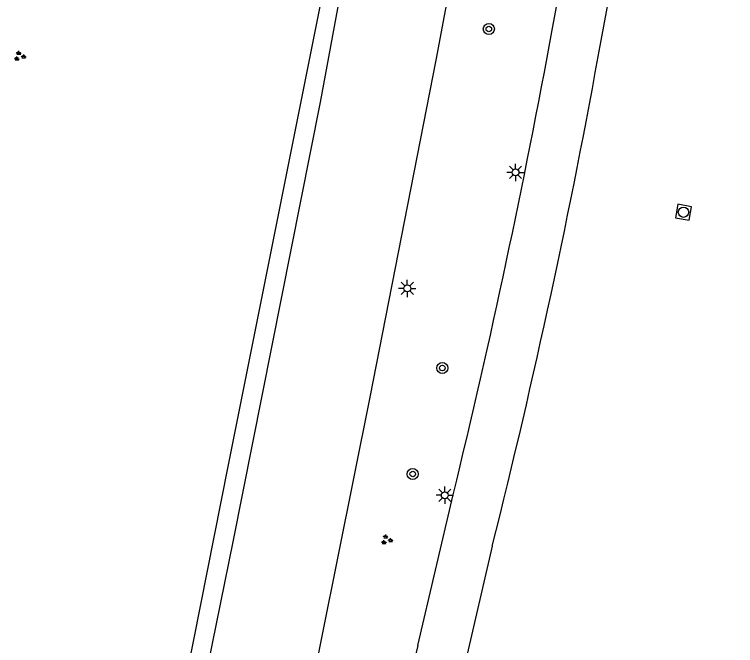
# Model space of a CAD drawing. Extents: x 131000 to 133014, y 396499 to 399001.
# Drawn here: x 131138.2 to 131190.3, y 397787.8 to 397833.3 of the extents above; entities that cross this region are included whole.
import ezdxf

# ---------------------------------------------------------------- set-up
doc = ezdxf.new("R2010")
doc.units = 0
for name, color, linetype in [('gg-knt-verharding', 7, 'Continuous'), ('gt-grn-groengrens', 7, 'Continuous'), ('gt-symb-boom', 7, 'Continuous'), ('gt-symb-groenvak', 7, 'Continuous'), ('gt-symb-lichtmast', 7, 'Continuous'), ('gt-symb-rioolschacht', 7, 'Continuous')]:
    doc.layers.add(name, color=color, linetype=linetype)

# ---------------------------------------------------------------- blocks, each defined once
blk = doc.blocks.new('gt0-BOOM')
at = {"layer": 'gt-symb-boom'}
for radius in [0.4, 0.2]:
    blk.add_circle((0, 0), radius, dxfattribs=at)
blk = doc.blocks.new('gt0-LMAST')
at = {"layer": 'gt-symb-lichtmast'}
for p, q in [((-0.005, 0.246), (-0.005, 0.621)), ((-0.182, 0.173), (-0.447, 0.438)), ((0.172, 0.173), (0.437, 0.438)), ((-0.255, -0.004), (-0.63, -0.004)), ((-0.182, -0.181), (-0.447, -0.446)), ((-0.005, -0.254), (-0.005, -0.629)), ((0.437, -0.446), (0.172, -0.181)), ((0.245, -0.004), (0.62, -0.004))]:
    blk.add_line(p, q, dxfattribs=at)
blk.add_circle((-0.005, -0.004), 0.25, dxfattribs=at)
blk = doc.blocks.new('gt0-RS')
at = {"layer": 'gt-symb-rioolschacht'}
blk.add_lwpolyline([(-0.5, -0.5), (0.5, -0.5), (0.5, 0.5), (-0.5, 0.5)], close=True, dxfattribs=at)
blk.add_circle((0, 0), 0.375, dxfattribs=at)
blk = doc.blocks.new('gt0-GRVAK')
at = {"layer": 'gt-symb-groenvak'}
for p, q in [((-0.11, 0.189), (-0.228, 0.24)), ((-0.182, 0.153), (0.088, 0.153)), ((-0.091, 0.211), (-0.156, 0.322)), ((-0.047, 0.214), (-0.047, 0.393)), ((-0.004, 0.211), (0.061, 0.322)), ((0.015, 0.189), (0.133, 0.24)), ((0.262, -0.052), (0.197, 0.059)), ((0.305, -0.049), (0.305, 0.13)), ((0.349, -0.052), (0.414, 0.059)), ((-0.245, -0.228), (-0.363, -0.177)), ((-0.318, -0.264), (-0.047, -0.264)), ((-0.226, -0.206), (-0.291, -0.095)), ((-0.183, -0.203), (-0.183, -0.024)), ((-0.139, -0.206), (-0.074, -0.095)), ((-0.12, -0.228), (-0.002, -0.177)), ((0.243, -0.074), (0.125, -0.023)), ((0.17, -0.11), (0.441, -0.11)), ((0.368, -0.074), (0.486, -0.023))]:
    blk.add_line(p, q, dxfattribs=at)

msp = doc.modelspace()

# ---------------------------------------------------------------- linework, layer by layer
at = {"layer": 'gg-knt-verharding'}
for p, q in [((131180.549, 397831.441), (131185.703, 397858.907)), ((131167.314, 397787.762), (131169.868, 397798.65)), ((131172.687, 397794.946), (131170.548, 397785.697))]:
    msp.add_line(p, q, dxfattribs=at)
for points in [[(131177.042, 397832.335), (131198.799, 397948.11), (131200.765, 397958.106), (131202.889, 397968.069), (131205.102, 397977.717), (131207.472, 397987.327), (131209.128, 397993.673), (131210.478, 397998.613)], [(131158.124, 397777.047), (131163.872, 397805.695), (131168.638, 397830.042), (131174.065, 397858.869)], [(131142.541, 397750.738), (131143.601, 397753.849), (131146.782, 397761.987), (131147.527, 397764.395), (131149.203, 397771.684), (131153.993, 397795.258), (131160.3, 397827.001), (131166.027, 397857.97)]]:
    msp.add_lwpolyline(points, dxfattribs=at)
for centre, radius, start, end in [((130589.77, 397939.802), 597.024, 346.324328, 349.630004), ((130648.125, 397927.045), 540.939, 345.86526, 349.82024), ((131298.945, 397756.937), 135.192, 166.82022, 171.67947)]:
    msp.add_arc(centre, radius, start, end, dxfattribs=at)
at = {"layer": 'gt-grn-groengrens'}
msp.add_lwpolyline([(131165.039, 397858.199), (131164.565, 397855.603), (131153.607, 397800.703), (131146.126, 397763.031), (131140.383, 397746.134)], dxfattribs=at)

# ---------------------------------------------------------------- block references
at = {"layer": 'gt-symb-boom'}
for p in [(131172.445, 397832.283), (131169.088, 397807.801), (131166.949, 397800.15)]:
    msp.add_blockref('gt0-BOOM', p, dxfattribs=at)
at = {"layer": 'gt-symb-groenvak'}
for p in [(131138.552, 397830.31), (131165.048, 397795.394)]:
    msp.add_blockref('gt0-GRVAK', p, dxfattribs=at)
at = {"layer": 'gt-symb-lichtmast'}
for p in [(131174.375, 397821.932), (131166.559, 397813.553), (131169.268, 397798.616)]:
    msp.add_blockref('gt0-LMAST', p, dxfattribs=at)
at = {"layer": 'gt-symb-rioolschacht', "rotation": 79.45426563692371}
msp.add_blockref('gt0-RS', (131186.497, 397819.053), dxfattribs=at)

doc.saveas('drawing.dxf')
